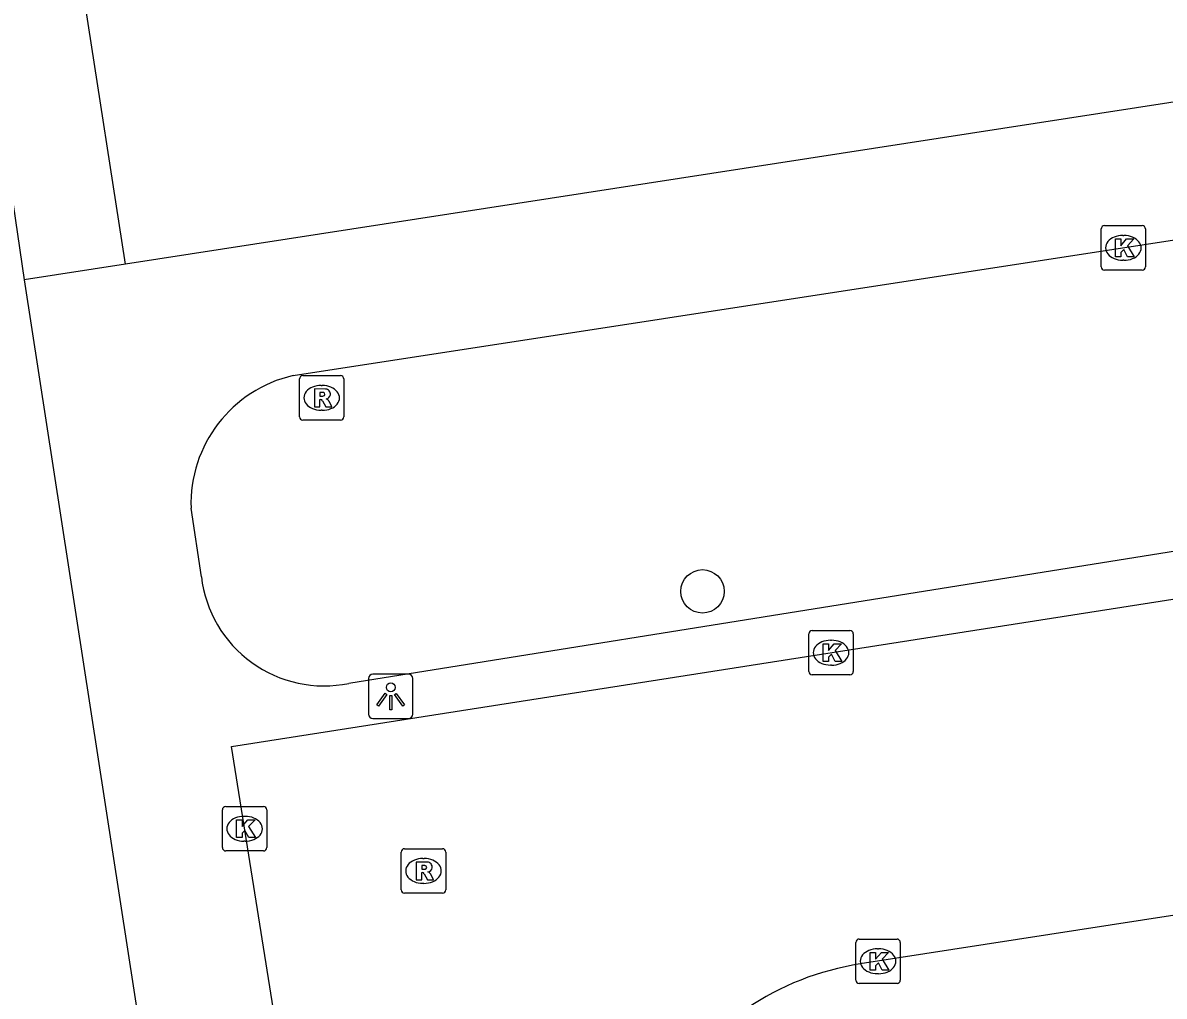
# Model space of a CAD drawing. Extents: x 160077 to 160945, y 386481 to 387498.
# Drawn here: x 160257.7 to 160283.4, y 387347.86 to 387369.78 of the extents above; entities that cross this region are included whole.
import ezdxf

# ---------------------------------------------------------------- set-up
doc = ezdxf.new("R2010")
doc.units = 0
for name, color, linetype in [('IMGEO_Boom', 7, 'Continuous'), ('IMGEO_Kolk', 7, 'Continuous'), ('IMGEO_Lichtpunt', 7, 'Continuous'), ('IMGEO_Rijbaan_lokaal_open', 7, 'Continuous'), ('IMGEO_Rioolput', 7, 'Continuous'), ('IMGEO_Voetpad_open', 7, 'Continuous')]:
    doc.layers.add(name, color=color, linetype=linetype)

msp = doc.modelspace()

# ---------------------------------------------------------------- linework, layer by layer
at = {"layer": 'IMGEO_Boom'}
msp.add_circle((160273.003, 387356.976), 0.489, dxfattribs=at)
at = {"layer": 'IMGEO_Kolk'}
for p, q in [((160281.981, 387364.288), (160281.981, 387365.14)), ((160282.056, 387365.214), (160282.908, 387365.214)), ((160282.982, 387365.14), (160282.982, 387364.288)), ((160282.469, 387364.994), (160282.494, 387364.994)), ((160282.492, 387364.434), (160282.467, 387364.434)), ((160282.908, 387364.214), (160282.056, 387364.214)), ((160275.398, 387355.168), (160275.398, 387356.02)), ((160275.473, 387356.094), (160276.325, 387356.094)), ((160275.886, 387355.874), (160275.911, 387355.874)), ((160276.399, 387356.02), (160276.399, 387355.168)), ((160276.325, 387355.094), (160275.473, 387355.094)), ((160275.909, 387355.314), (160275.884, 387355.314)), ((160262.19, 387351.202), (160262.19, 387352.054)), ((160262.265, 387352.128), (160263.117, 387352.128)), ((160263.191, 387352.054), (160263.191, 387351.202)), ((160262.678, 387351.908), (160262.703, 387351.908)), ((160262.701, 387351.348), (160262.676, 387351.348)), ((160263.117, 387351.128), (160262.265, 387351.128)), ((160276.457, 387348.217), (160276.457, 387349.069)), ((160276.532, 387349.143), (160277.384, 387349.143)), ((160276.945, 387348.923), (160276.97, 387348.923)), ((160277.458, 387349.069), (160277.458, 387348.217)), ((160277.384, 387348.143), (160276.532, 387348.143)), ((160276.968, 387348.363), (160276.943, 387348.363))]:
    msp.add_line(p, q, dxfattribs=at)
for points in [[(160281.981, 387364.288), (160281.981, 387365.14)], [(160282.056, 387365.214), (160282.908, 387365.214)], [(160282.982, 387365.14), (160282.982, 387364.288)], [(160282.302, 387364.914), (160282.425, 387364.914), (160282.425, 387364.763), (160282.555, 387364.914), (160282.719, 387364.914), (160282.573, 387364.763), (160282.726, 387364.514), (160282.574, 387364.514), (160282.489, 387364.678), (160282.425, 387364.611), (160282.425, 387364.514), (160282.302, 387364.514), (160282.302, 387364.914)], [(160282.908, 387364.214), (160282.056, 387364.214)], [(160275.398, 387355.168), (160275.398, 387356.02)], [(160275.473, 387356.094), (160276.325, 387356.094)], [(160276.399, 387356.02), (160276.399, 387355.168)], [(160275.719, 387355.794), (160275.842, 387355.794), (160275.842, 387355.643), (160275.972, 387355.794), (160276.136, 387355.794), (160275.99, 387355.643), (160276.143, 387355.394), (160275.991, 387355.394), (160275.906, 387355.558), (160275.842, 387355.491), (160275.842, 387355.394), (160275.719, 387355.394), (160275.719, 387355.794)], [(160276.325, 387355.094), (160275.473, 387355.094)], [(160262.19, 387351.202), (160262.19, 387352.054)], [(160262.265, 387352.128), (160263.117, 387352.128)], [(160263.191, 387352.054), (160263.191, 387351.202)], [(160262.511, 387351.828), (160262.634, 387351.828), (160262.634, 387351.677), (160262.764, 387351.828), (160262.928, 387351.828), (160262.782, 387351.677), (160262.935, 387351.428), (160262.783, 387351.428), (160262.698, 387351.592), (160262.634, 387351.525), (160262.634, 387351.428), (160262.511, 387351.428), (160262.511, 387351.828)], [(160263.117, 387351.128), (160262.265, 387351.128)], [(160276.457, 387348.217), (160276.457, 387349.069)], [(160276.532, 387349.143), (160277.384, 387349.143)], [(160277.458, 387349.069), (160277.458, 387348.217)], [(160276.778, 387348.843), (160276.901, 387348.843), (160276.901, 387348.692), (160277.031, 387348.843), (160277.195, 387348.843), (160277.049, 387348.692), (160277.202, 387348.443), (160277.05, 387348.443), (160276.965, 387348.607), (160276.901, 387348.54), (160276.901, 387348.443), (160276.778, 387348.443), (160276.778, 387348.843)], [(160277.384, 387348.143), (160276.532, 387348.143)]]:
    msp.add_lwpolyline(points, dxfattribs=at)
for centre, start, end in [((160282.058, 387365.138), 91.552, 178.448), ((160282.058, 387365.138), 91.552, 178.448), ((160282.906, 387365.138), 1.552, 88.448), ((160282.906, 387365.138), 1.552, 88.448), ((160282.058, 387364.29), 181.552, 268.448), ((160282.058, 387364.29), 181.552, 268.448), ((160282.906, 387364.29), 271.552, 358.448), ((160282.906, 387364.29), 271.552, 358.448), ((160275.475, 387356.018), 91.552, 178.448), ((160275.475, 387356.018), 91.552, 178.448), ((160276.323, 387356.018), 1.552, 88.448), ((160276.323, 387356.018), 1.552, 88.448), ((160275.475, 387355.17), 181.552, 268.448), ((160275.475, 387355.17), 181.552, 268.448), ((160276.323, 387355.17), 271.552, 358.448), ((160276.323, 387355.17), 271.552, 358.448), ((160262.267, 387352.052), 91.552, 178.448), ((160262.267, 387352.052), 91.552, 178.448), ((160263.115, 387352.052), 1.552, 88.448), ((160263.115, 387352.052), 1.552, 88.448), ((160262.267, 387351.204), 181.552, 268.448), ((160262.267, 387351.204), 181.552, 268.448), ((160263.115, 387351.204), 271.552, 358.448), ((160263.115, 387351.204), 271.552, 358.448), ((160276.534, 387349.067), 91.552, 178.448), ((160276.534, 387349.067), 91.552, 178.448), ((160277.382, 387349.067), 1.552, 88.448), ((160277.382, 387349.067), 1.552, 88.448), ((160276.534, 387348.219), 181.552, 268.448), ((160276.534, 387348.219), 181.552, 268.448), ((160277.382, 387348.219), 271.552, 358.448), ((160277.382, 387348.219), 271.552, 358.448)]:
    msp.add_arc(centre, 0.0765, start, end, dxfattribs=at)
for centre, major_axis, ratio, start_param, end_param in [((160282.468, 387364.714), (-0.387, 0.002), 0.722429, 4.712389, 7.853982), ((160282.493, 387364.714), (-0.39, 0.002), 0.717154, 1.570796, 4.712389), ((160275.885, 387355.594), (-0.387, 0.002), 0.722429, 4.712389, 7.853982), ((160275.91, 387355.594), (-0.39, 0.002), 0.717154, 1.570796, 4.712389), ((160262.677, 387351.628), (-0.387, 0.002), 0.722429, 4.712389, 7.853982), ((160262.702, 387351.628), (-0.39, 0.002), 0.717154, 1.570796, 4.712389), ((160276.944, 387348.643), (-0.387, 0.002), 0.722429, 4.712389, 7.853982), ((160276.969, 387348.643), (-0.39, 0.002), 0.717154, 1.570796, 4.712389)]:
    msp.add_ellipse(centre, major_axis=major_axis, ratio=ratio, start_param=start_param, end_param=end_param, dxfattribs=at)
at = {"layer": 'IMGEO_Lichtpunt'}
for p, q in [((160266.386, 387355.11), (160265.578, 387355.11)), ((160266.386, 387355.11), (160265.578, 387355.11)), ((160265.484, 387355.015), (160265.484, 387354.208)), ((160265.484, 387355.015), (160265.484, 387354.208)), ((160266.48, 387354.208), (160266.48, 387355.015)), ((160266.48, 387354.208), (160266.48, 387355.015)), ((160265.578, 387354.114), (160266.386, 387354.114)), ((160265.578, 387354.114), (160266.386, 387354.114))]:
    msp.add_line(p, q, dxfattribs=at)
for points in [[(160265.858, 387354.679), (160265.897, 387354.651), (160265.709, 387354.389), (160265.671, 387354.416), (160265.858, 387354.679)], [(160265.96, 387354.631), (160266.007, 387354.631), (160266.007, 387354.309), (160265.96, 387354.309), (160265.96, 387354.631)], [(160266.07, 387354.651), (160266.108, 387354.678), (160266.295, 387354.416), (160266.256, 387354.388), (160266.07, 387354.651)]]:
    msp.add_lwpolyline(points, dxfattribs=at)
msp.add_circle((160265.983, 387354.813), 0.0994, dxfattribs=at)
for centre, start, end in [((160265.578, 387355.015), 90, 180), ((160265.578, 387355.015), 90, 180), ((160266.386, 387355.015), 0, 90), ((160266.386, 387355.015), 0, 90), ((160265.578, 387354.208), 180, 270), ((160265.578, 387354.208), 180, 270), ((160266.386, 387354.208), 270, 0), ((160266.386, 387354.208), 270, 360)]:
    msp.add_arc(centre, 0.0946, start, end, dxfattribs=at)
at = {"layer": 'IMGEO_Rijbaan_lokaal_open'}
for points in [[(160265.535, 387333.801), (160262.397, 387353.48), (160304.367, 387360.049), (160323.094, 387362.939)], [(160324.17, 387355.972), (160306.164, 387353.162), (160276.556, 387348.583)]]:
    msp.add_lwpolyline(points, dxfattribs=at)
msp.add_arc((160277.509, 387342.415), 6.241, 98.7872, 124.3141, dxfattribs=at)
at = {"layer": 'IMGEO_Rioolput'}
for p, q in [((160263.927, 387360.909), (160263.927, 387361.761)), ((160264.002, 387361.835), (160264.854, 387361.835)), ((160264.928, 387361.761), (160264.928, 387360.909)), ((160264.415, 387361.615), (160264.44, 387361.615)), ((160264.438, 387361.055), (160264.413, 387361.055)), ((160264.854, 387360.835), (160264.002, 387360.835)), ((160266.219, 387350.252), (160266.219, 387351.104)), ((160266.294, 387351.178), (160267.146, 387351.178)), ((160267.22, 387351.104), (160267.22, 387350.252)), ((160266.707, 387350.958), (160266.732, 387350.958)), ((160266.73, 387350.398), (160266.705, 387350.398)), ((160267.146, 387350.178), (160266.294, 387350.178))]:
    msp.add_line(p, q, dxfattribs=at)
for points in [[(160263.927, 387360.909), (160263.927, 387361.761)], [(160264.002, 387361.835), (160264.854, 387361.835)], [(160264.928, 387361.761), (160264.928, 387360.909)], [(160264.516, 387361.533), (160264.264, 387361.535), (160264.264, 387361.135)], [(160264.264, 387361.135), (160264.388, 387361.135), (160264.388, 387361.297), (160264.399, 387361.297)], [(160264.442, 387361.454), (160264.388, 387361.454), (160264.388, 387361.373)], [(160264.388, 387361.373), (160264.44, 387361.373)], [(160264.446, 387361.268), (160264.517, 387361.135), (160264.657, 387361.135), (160264.592, 387361.261)], [(160264.854, 387360.835), (160264.002, 387360.835)], [(160266.219, 387350.252), (160266.219, 387351.104)], [(160266.294, 387351.178), (160267.146, 387351.178)], [(160267.22, 387351.104), (160267.22, 387350.252)], [(160266.808, 387350.876), (160266.556, 387350.878), (160266.556, 387350.478)], [(160266.734, 387350.797), (160266.68, 387350.797), (160266.68, 387350.716)], [(160266.68, 387350.716), (160266.732, 387350.716)], [(160266.556, 387350.478), (160266.68, 387350.478), (160266.68, 387350.64), (160266.691, 387350.64)], [(160266.738, 387350.611), (160266.809, 387350.478), (160266.949, 387350.478), (160266.884, 387350.604)], [(160267.146, 387350.178), (160266.294, 387350.178)]]:
    msp.add_lwpolyline(points, dxfattribs=at)
for centre, radius, start, end in [((160264.004, 387361.759), 0.0765, 91.552, 178.448), ((160264.004, 387361.759), 0.0765, 91.552, 178.448), ((160264.852, 387361.759), 0.0765, 1.552, 88.448), ((160264.852, 387361.759), 0.0765, 1.552, 88.448), ((160264.515, 387361.423), 0.109, 350.3612, 89.416), ((160264.398, 387361.244), 0.0533, 26.0293, 88.6989), ((160264.424, 387361.562), 0.19, 274.7715, 282.9687), ((160264.448, 387361.358), 0.0964, 77.0061, 93.1865), ((160264.462, 387361.415), 0.0378, 276.6634, 79.6772), ((160264.513, 387361.423), 0.112, 277.5842, 350.9817), ((160264.497, 387361.208), 0.108, 29.5134, 73.7905), ((160264.004, 387360.911), 0.0765, 181.552, 268.448), ((160264.004, 387360.911), 0.0765, 181.552, 268.448), ((160264.852, 387360.911), 0.0765, 271.552, 358.448), ((160264.852, 387360.911), 0.0765, 271.552, 358.448), ((160266.296, 387351.102), 0.0765, 91.552, 178.448), ((160266.296, 387351.102), 0.0765, 91.552, 178.448), ((160267.144, 387351.102), 0.0765, 1.552, 88.448), ((160267.144, 387351.102), 0.0765, 1.552, 88.448), ((160266.716, 387350.905), 0.19, 274.7715, 282.9687), ((160266.74, 387350.701), 0.0964, 77.0061, 93.1865), ((160266.754, 387350.758), 0.0378, 276.6634, 79.6772), ((160266.807, 387350.766), 0.109, 350.3612, 89.416), ((160266.805, 387350.766), 0.112, 277.5842, 350.9817), ((160266.69, 387350.587), 0.0533, 26.0293, 88.6989), ((160266.789, 387350.551), 0.108, 29.5134, 73.7905), ((160266.296, 387350.254), 0.0765, 181.552, 268.448), ((160266.296, 387350.254), 0.0765, 181.552, 268.448), ((160267.144, 387350.254), 0.0765, 271.552, 358.448), ((160267.144, 387350.254), 0.0765, 271.552, 358.448)]:
    msp.add_arc(centre, radius, start, end, dxfattribs=at)
for centre, major_axis, ratio, start_param, end_param in [((160264.414, 387361.335), (-0.387, 0.002), 0.722429, 4.712389, 7.853982), ((160264.439, 387361.335), (-0.39, 0.002), 0.717154, 1.570796, 4.712389), ((160266.706, 387350.678), (-0.387, 0.002), 0.722429, 4.712389, 7.853982), ((160266.731, 387350.678), (-0.39, 0.002), 0.717154, 1.570796, 4.712389)]:
    msp.add_ellipse(centre, major_axis=major_axis, ratio=ratio, start_param=start_param, end_param=end_param, dxfattribs=at)
at = {"layer": 'IMGEO_Voetpad_open'}
for points in [[(160320.112, 387373.649), (160260.008, 387364.344)], [(160233.237, 387364.05), (160232.602, 387368.301), (160237.025, 387368.95), (160256.577, 387371.817), (160257.725, 387363.991)], [(160260.008, 387364.344), (160259.101, 387370.202)], [(160263.782, 387361.836), (160288.707, 387365.672), (160289.797, 387358.867), (160265.038, 387354.902)], [(160260.008, 387364.344), (160257.725, 387363.991)], [(160257.725, 387363.991), (160262.869, 387330.677)], [(160261.718, 387357.301), (160261.484, 387358.849)]]:
    msp.add_lwpolyline(points, dxfattribs=at)
for centre, radius, start, end in [((160264.443, 387358.95), 2.96, 102.8955, 181.9599), ((160264.481, 387357.628), 2.782, 186.7431, 281.5538)]:
    msp.add_arc(centre, radius, start, end, dxfattribs=at)

doc.saveas('drawing.dxf')
